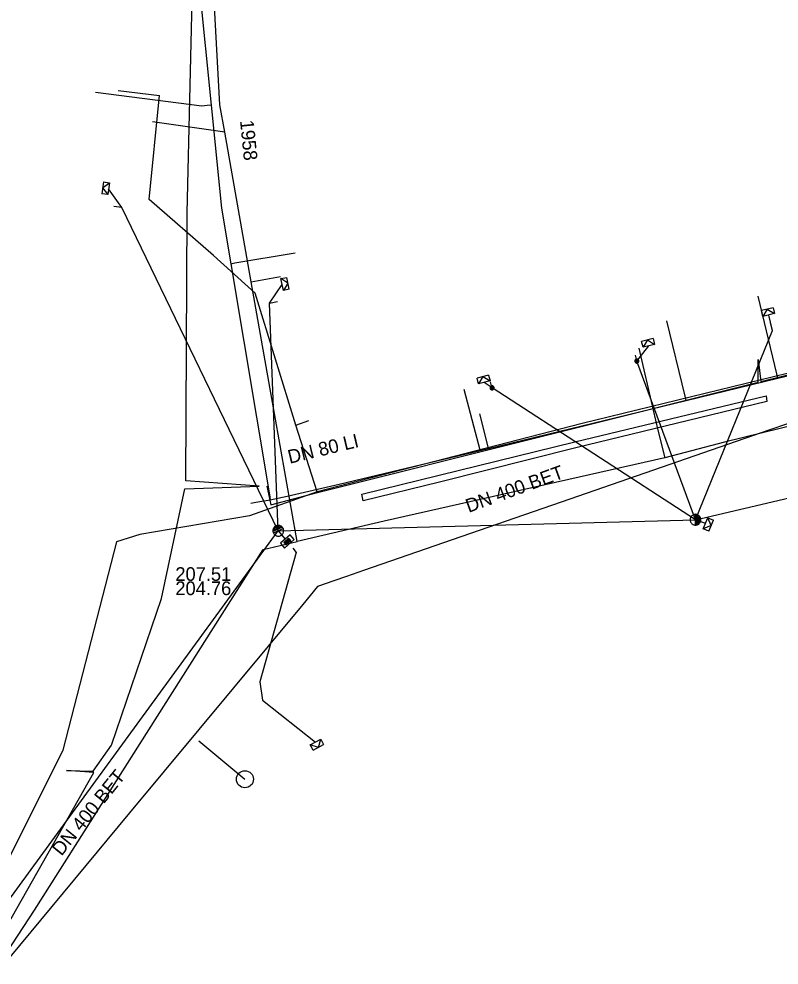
# Model space of a CAD drawing. Extents: x -596024 to -594475, y -1163820 to -1161957.
# Drawn here: x -595973.2 to -595928.8, y -1162978.5 to -1162923.1 of the extents above; entities that cross this region are included whole.
import ezdxf

# ---------------------------------------------------------------- set-up
doc = ezdxf.new("R2010")
doc.units = 0
for name, color, linetype in [('13', 7, 'Continuous'), ('31', 7, 'Continuous'), ('Level 3', 7, 'Continuous'), ('Vrstva 11', 7, 'Continuous'), ('Vrstva 12', 7, 'Continuous'), ('Vrstva 13', 7, 'Continuous'), ('Vrstva 15', 7, 'Continuous'), ('Vrstva 16', 7, 'Continuous'), ('Vrstva 25', 7, 'Continuous'), ('Vrstva 28', 7, 'Continuous'), ('Vrstva 42', 7, 'Continuous'), ('Vrstva 43', 7, 'Continuous'), ('Vrstva 51', 7, 'Continuous'), ('Vrstva 55', 7, 'Continuous'), ('Vrstva 9', 7, 'Continuous')]:
    doc.layers.add(name, color=color, linetype=linetype)

# ---------------------------------------------------------------- blocks, each defined once
blk = doc.blocks.new('NN630')
at = {"layer": '31'}
for points in [[(-0.003, -0.7), (-0.703, 0)], [(-0.703, -0.7), (-0.703, 0), (0.697, 0), (0.697, -0.7)], [(-0.003, -0.7), (0.697, 0)], [(-0.703, -0.7), (0.697, -0.7)]]:
    blk.add_lwpolyline(points, dxfattribs=at)
blk = doc.blocks.new('NN510')
at = {"layer": '13'}
blk.add_lwpolyline([(0.001, 0.002), (0.001, 0.939)], dxfattribs=at)
blk = doc.blocks.new('NN500')
at = {"layer": '13'}
for points in [[(-0.001, -0.235), (0.023, -0.234), (0.048, -0.23), (0.071, -0.224), (0.094, -0.215), (0.116, -0.204), (0.137, -0.191), (0.156, -0.175), (0.173, -0.158), (0.189, -0.139), (0.202, -0.118), (0.213, -0.096), (0.222, -0.073), (0.229, -0.049), (0.232, -0.025), (0.234, 0), (0.232, 0.024), (0.229, 0.048), (0.222, 0.072), (0.213, 0.095), (0.202, 0.117), (0.189, 0.138), (0.173, 0.157), (0.156, 0.174), (0.137, 0.19), (0.116, 0.203), (0.094, 0.214), (0.071, 0.223), (0.048, 0.229), (0.023, 0.233), (-0.001, 0.235), (-0.026, 0.233), (-0.05, 0.229), (-0.074, 0.223), (-0.097, 0.214), (-0.119, 0.203), (-0.139, 0.19), (-0.158, 0.174), (-0.176, 0.157), (-0.191, 0.138), (-0.205, 0.117), (-0.216, 0.095), (-0.225, 0.072), (-0.231, 0.048), (-0.235, 0.024), (-0.236, 0), (-0.235, -0.025), (-0.231, -0.049), (-0.225, -0.073), (-0.216, -0.096), (-0.205, -0.118), (-0.191, -0.139), (-0.176, -0.158), (-0.158, -0.175), (-0.139, -0.191), (-0.119, -0.204), (-0.097, -0.215), (-0.074, -0.224), (-0.05, -0.23), (-0.026, -0.234), (-0.001, -0.235)], [(-0.001, -0.235), (0.023, -0.234), (0.048, -0.23), (0.071, -0.224), (0.094, -0.215), (0.116, -0.204), (0.137, -0.191), (0.156, -0.175), (0.173, -0.158), (0.189, -0.139), (0.202, -0.118), (0.213, -0.096), (0.222, -0.073), (0.229, -0.049), (0.232, -0.025), (0.234, 0), (0.232, 0.024), (0.229, 0.048), (0.222, 0.072), (0.213, 0.095), (0.202, 0.117), (0.189, 0.138), (0.173, 0.157), (0.156, 0.174), (0.137, 0.19), (0.116, 0.203), (0.094, 0.214), (0.071, 0.223), (0.048, 0.229), (0.023, 0.233), (-0.001, 0.235), (-0.026, 0.233), (-0.05, 0.229), (-0.074, 0.223), (-0.097, 0.214), (-0.119, 0.203), (-0.139, 0.19), (-0.158, 0.174), (-0.176, 0.157), (-0.191, 0.138), (-0.205, 0.117), (-0.216, 0.095), (-0.225, 0.072), (-0.231, 0.048), (-0.235, 0.024), (-0.236, 0), (-0.235, -0.025), (-0.231, -0.049), (-0.225, -0.073), (-0.216, -0.096), (-0.205, -0.118), (-0.191, -0.139), (-0.176, -0.158), (-0.158, -0.175), (-0.139, -0.191), (-0.119, -0.204), (-0.097, -0.215), (-0.074, -0.224), (-0.05, -0.23), (-0.026, -0.234), (-0.001, -0.235)], [(-0.001, -0.206), (0.02, -0.205), (0.041, -0.201), (0.062, -0.196), (0.082, -0.188), (0.101, -0.178), (0.12, -0.167), (0.136, -0.153), (0.151, -0.138), (0.165, -0.121), (0.177, -0.103), (0.186, -0.084), (0.194, -0.064), (0.2, -0.043), (0.203, -0.022), (0.204, 0), (0.203, 0.021), (0.2, 0.042), (0.194, 0.063), (0.186, 0.083), (0.177, 0.102), (0.165, 0.12), (0.151, 0.137), (0.136, 0.152), (0.12, 0.166), (0.101, 0.177), (0.082, 0.187), (0.062, 0.195), (0.041, 0.2), (0.02, 0.204), (-0.001, 0.205), (-0.023, 0.204), (-0.044, 0.2), (-0.065, 0.195), (-0.085, 0.187), (-0.104, 0.177), (-0.122, 0.166), (-0.139, 0.152), (-0.154, 0.137), (-0.167, 0.12), (-0.179, 0.102), (-0.189, 0.083), (-0.197, 0.063), (-0.202, 0.042), (-0.205, 0.021), (-0.207, 0), (-0.205, -0.022), (-0.202, -0.043), (-0.197, -0.064), (-0.189, -0.084), (-0.179, -0.103), (-0.167, -0.121), (-0.154, -0.138), (-0.139, -0.153), (-0.122, -0.167), (-0.104, -0.178), (-0.085, -0.188), (-0.065, -0.196), (-0.044, -0.201), (-0.023, -0.205), (-0.001, -0.206)], [(-0.001, -0.176), (0.017, -0.175), (0.035, -0.172), (0.053, -0.168), (0.07, -0.161), (0.087, -0.153), (0.102, -0.143), (0.116, -0.131), (0.129, -0.118), (0.141, -0.104), (0.151, -0.088), (0.159, -0.072), (0.166, -0.055), (0.171, -0.037), (0.174, -0.019), (0.175, 0), (0.174, 0.018), (0.171, 0.036), (0.166, 0.054), (0.159, 0.071), (0.151, 0.087), (0.141, 0.103), (0.129, 0.117), (0.116, 0.13), (0.102, 0.142), (0.087, 0.152), (0.07, 0.16), (0.053, 0.167), (0.035, 0.172), (0.017, 0.174), (-0.001, 0.175), (-0.02, 0.174), (-0.038, 0.172), (-0.056, 0.167), (-0.073, 0.16), (-0.089, 0.152), (-0.105, 0.142), (-0.119, 0.13), (-0.132, 0.117), (-0.143, 0.103), (-0.153, 0.087), (-0.162, 0.071), (-0.168, 0.054), (-0.173, 0.036), (-0.176, 0.018), (-0.177, 0), (-0.176, -0.019), (-0.173, -0.037), (-0.168, -0.055), (-0.162, -0.072), (-0.153, -0.088), (-0.143, -0.104), (-0.132, -0.118), (-0.119, -0.131), (-0.105, -0.143), (-0.089, -0.153), (-0.073, -0.161), (-0.056, -0.168), (-0.038, -0.172), (-0.02, -0.175), (-0.001, -0.176)], [(-0.001, -0.147), (0.014, -0.146), (0.029, -0.143), (0.044, -0.139), (0.058, -0.134), (0.072, -0.127), (0.085, -0.119), (0.097, -0.109), (0.107, -0.098), (0.117, -0.086), (0.125, -0.073), (0.132, -0.06), (0.138, -0.046), (0.142, -0.031), (0.144, -0.016), (0.145, 0), (0.144, 0.015), (0.142, 0.03), (0.138, 0.045), (0.132, 0.059), (0.125, 0.073), (0.117, 0.086), (0.107, 0.097), (0.097, 0.108), (0.085, 0.118), (0.072, 0.126), (0.058, 0.133), (0.044, 0.139), (0.029, 0.143), (0.014, 0.145), (-0.001, 0.146), (-0.017, 0.145), (-0.032, 0.143), (-0.046, 0.139), (-0.061, 0.133), (-0.074, 0.126), (-0.087, 0.118), (-0.099, 0.108), (-0.11, 0.097), (-0.119, 0.086), (-0.128, 0.073), (-0.135, 0.059), (-0.14, 0.045), (-0.144, 0.03), (-0.147, 0.015), (-0.147, 0), (-0.147, -0.016), (-0.144, -0.031), (-0.14, -0.046), (-0.135, -0.06), (-0.128, -0.073), (-0.119, -0.086), (-0.11, -0.098), (-0.099, -0.109), (-0.087, -0.119), (-0.074, -0.127), (-0.061, -0.134), (-0.046, -0.139), (-0.032, -0.143), (-0.017, -0.146), (-0.001, -0.147)], [(-0.001, -0.117), (0.011, -0.116), (0.023, -0.114), (0.035, -0.111), (0.046, -0.107), (0.057, -0.101), (0.067, -0.095), (0.077, -0.087), (0.085, -0.078), (0.093, -0.069), (0.1, -0.059), (0.105, -0.048), (0.11, -0.036), (0.113, -0.025), (0.115, -0.013), (0.115, 0), (0.115, 0.012), (0.113, 0.024), (0.11, 0.036), (0.105, 0.047), (0.1, 0.058), (0.093, 0.068), (0.085, 0.078), (0.077, 0.086), (0.067, 0.094), (0.057, 0.101), (0.046, 0.106), (0.035, 0.11), (0.023, 0.114), (0.011, 0.116), (-0.001, 0.116), (-0.013, 0.116), (-0.025, 0.114), (-0.037, 0.11), (-0.049, 0.106), (-0.059, 0.101), (-0.07, 0.094), (-0.079, 0.086), (-0.088, 0.078), (-0.096, 0.068), (-0.102, 0.058), (-0.108, 0.047), (-0.112, 0.036), (-0.115, 0.024), (-0.117, 0.012), (-0.118, 0), (-0.117, -0.013), (-0.115, -0.025), (-0.112, -0.036), (-0.108, -0.048), (-0.102, -0.059), (-0.096, -0.069), (-0.088, -0.078), (-0.079, -0.087), (-0.07, -0.095), (-0.059, -0.101), (-0.049, -0.107), (-0.037, -0.111), (-0.025, -0.114), (-0.013, -0.116), (-0.001, -0.117)], [(-0.001, -0.087), (0.008, -0.087), (0.017, -0.085), (0.026, -0.083), (0.034, -0.08), (0.042, -0.076), (0.05, -0.071), (0.057, -0.065), (0.063, -0.059), (0.069, -0.051), (0.074, -0.044), (0.078, -0.036), (0.081, -0.027), (0.084, -0.019), (0.085, -0.01), (0.086, 0), (0.085, 0.009), (0.084, 0.018), (0.081, 0.026), (0.078, 0.035), (0.074, 0.043), (0.069, 0.051), (0.063, 0.058), (0.057, 0.064), (0.05, 0.07), (0.042, 0.075), (0.034, 0.079), (0.026, 0.082), (0.017, 0.085), (0.008, 0.086), (-0.001, 0.087), (-0.01, 0.086), (-0.019, 0.085), (-0.028, 0.082), (-0.037, 0.079), (-0.045, 0.075), (-0.052, 0.07), (-0.059, 0.064), (-0.066, 0.058), (-0.072, 0.051), (-0.077, 0.043), (-0.081, 0.035), (-0.084, 0.026), (-0.086, 0.018), (-0.088, 0.009), (-0.088, 0), (-0.088, -0.01), (-0.086, -0.019), (-0.084, -0.027), (-0.081, -0.036), (-0.077, -0.044), (-0.072, -0.052), (-0.066, -0.059), (-0.059, -0.065), (-0.052, -0.071), (-0.045, -0.076), (-0.037, -0.08), (-0.028, -0.083), (-0.019, -0.085), (-0.01, -0.087), (-0.001, -0.087)], [(-0.001, -0.058), (0.005, -0.057), (0.011, -0.056), (0.016, -0.055), (0.022, -0.053), (0.027, -0.05), (0.032, -0.047), (0.037, -0.043), (0.041, -0.039), (0.045, -0.034), (0.048, -0.029), (0.051, -0.024), (0.053, -0.018), (0.055, -0.012), (0.056, -0.006), (0.056, 0), (0.056, 0.006), (0.055, 0.011), (0.053, 0.017), (0.051, 0.023), (0.048, 0.028), (0.045, 0.033), (0.041, 0.038), (0.037, 0.042), (0.032, 0.046), (0.027, 0.049), (0.022, 0.052), (0.016, 0.054), (0.011, 0.056), (0.005, 0.057), (-0.001, 0.057), (-0.007, 0.057), (-0.013, 0.056), (-0.019, 0.054), (-0.025, 0.052), (-0.03, 0.049), (-0.035, 0.046), (-0.04, 0.042), (-0.044, 0.038), (-0.048, 0.033), (-0.051, 0.028), (-0.054, 0.023), (-0.056, 0.017), (-0.057, 0.011), (-0.058, 0.006), (-0.059, 0), (-0.058, -0.006), (-0.057, -0.012), (-0.056, -0.018), (-0.054, -0.024), (-0.051, -0.029), (-0.048, -0.034), (-0.044, -0.039), (-0.04, -0.043), (-0.035, -0.047), (-0.03, -0.05), (-0.025, -0.053), (-0.019, -0.055), (-0.013, -0.056), (-0.007, -0.057), (-0.001, -0.058)], [(-0.001, -0.028), (0.002, -0.028), (0.005, -0.028), (0.007, -0.027), (0.01, -0.026), (0.013, -0.024), (0.015, -0.023), (0.017, -0.021), (0.019, -0.019), (0.021, -0.017), (0.023, -0.014), (0.024, -0.012), (0.025, -0.009), (0.026, -0.006), (0.026, -0.003), (0.027, 0), (0.026, 0.002), (0.026, 0.005), (0.025, 0.008), (0.024, 0.011), (0.023, 0.013), (0.021, 0.016), (0.019, 0.018), (0.017, 0.02), (0.015, 0.022), (0.013, 0.024), (0.01, 0.025), (0.007, 0.026), (0.005, 0.027), (0.002, 0.027), (-0.001, 0.027), (-0.004, 0.027), (-0.007, 0.027), (-0.01, 0.026), (-0.012, 0.025), (-0.015, 0.024), (-0.018, 0.022), (-0.02, 0.02), (-0.022, 0.018), (-0.024, 0.016), (-0.025, 0.013), (-0.027, 0.011), (-0.028, 0.008), (-0.028, 0.005), (-0.029, 0.002), (-0.029, 0), (-0.029, -0.003), (-0.028, -0.006), (-0.028, -0.009), (-0.027, -0.012), (-0.025, -0.014), (-0.024, -0.017), (-0.022, -0.019), (-0.02, -0.021), (-0.018, -0.023), (-0.015, -0.024), (-0.012, -0.026), (-0.01, -0.027), (-0.007, -0.028), (-0.004, -0.028), (-0.001, -0.028)], [(0.234, 0), (0.704, 0)]]:
    blk.add_lwpolyline(points, dxfattribs=at)
blk = doc.blocks.new('NN440')
at = {"layer": '13'}
for points in [[(-0.631, 0), (0.629, 0)], [(0.631, -0.004), (0.627, 0.062), (0.617, 0.127), (0.6, 0.191), (0.577, 0.252), (0.547, 0.311), (0.511, 0.366), (0.469, 0.417), (0.423, 0.464), (0.371, 0.505), (0.316, 0.542), (0.257, 0.571), (0.196, 0.595), (0.132, 0.612), (0.067, 0.622), (0.001, 0.626), (-0.065, 0.622), (-0.13, 0.612), (-0.194, 0.595), (-0.255, 0.571), (-0.314, 0.542), (-0.369, 0.505), (-0.42, 0.464), (-0.467, 0.417), (-0.509, 0.366), (-0.544, 0.311), (-0.574, 0.252), (-0.598, 0.191), (-0.615, 0.127), (-0.626, 0.062), (-0.629, -0.004), (-0.626, -0.07), (-0.615, -0.135), (-0.598, -0.199), (-0.574, -0.26), (-0.544, -0.319), (-0.509, -0.374), (-0.467, -0.426), (-0.42, -0.472), (-0.369, -0.514), (-0.314, -0.55), (-0.255, -0.58), (-0.194, -0.603), (-0.13, -0.62), (-0.065, -0.631), (0.001, -0.634), (0.067, -0.631), (0.132, -0.62), (0.196, -0.603), (0.257, -0.58), (0.316, -0.55), (0.371, -0.514), (0.423, -0.472), (0.469, -0.426), (0.511, -0.374), (0.547, -0.319), (0.577, -0.26), (0.6, -0.199), (0.617, -0.135), (0.627, -0.07), (0.631, -0.004)], [(-0.601, -0.177), (0.57, -0.177)], [(-0.513, -0.325), (0.501, -0.325)], [(-0.375, -0.473), (0.353, -0.473)]]:
    blk.add_lwpolyline(points, dxfattribs=at)
blk = doc.blocks.new('NN620')
at = {"layer": 'Vrstva 28'}
for points in [[(0.752, 0.004), (-0.748, 0.004)], [(-0.748, 0.004), (-0.748, -0.746)], [(0.752, -0.746), (0.752, 0.004)], [(-0.748, -0.746), (0.752, -0.746)], [(0.368, -0.18), (-0.376, -0.18)], [(-0.376, -0.18), (-0.376, -0.558)], [(-0.376, -0.558), (0.368, -0.558)], [(0.321, -0.227), (-0.329, -0.227)], [(-0.329, -0.227), (-0.329, -0.51)], [(-0.329, -0.51), (0.321, -0.51)], [(0.274, -0.274), (-0.281, -0.274)], [(-0.281, -0.274), (-0.281, -0.463)], [(-0.281, -0.463), (0.274, -0.463)], [(0.227, -0.321), (-0.234, -0.321)], [(-0.234, -0.321), (-0.234, -0.416)], [(-0.234, -0.416), (0.227, -0.416)], [(-0.193, -0.369), (0.185, -0.369)], [(0.227, -0.416), (0.227, -0.321)], [(0.274, -0.463), (0.274, -0.274)], [(0.321, -0.51), (0.321, -0.227)], [(0.368, -0.558), (0.368, -0.18)]]:
    blk.add_lwpolyline(points, dxfattribs=at)

msp = doc.modelspace()

# ---------------------------------------------------------------- linework, layer by layer
at = {"layer": 'Level 3'}
msp.add_lwpolyline([(-595953.176, -1162950.942), (-595940.71, -1162947.871), (-595929.504, -1162945.187), (-595929.467, -1162945.522), (-595940.64, -1162948.22), (-595948.62, -1162950.23), (-595953.088, -1162951.326)], close=True, dxfattribs=at)
at = {"layer": 'Vrstva 11'}
msp.add_circle((-595960.01, -1162967.61), 0.5, dxfattribs=at)
at = {"layer": 'Vrstva 13'}
for p, q in [((-595958.581, -1162950.967), (-595958.532, -1162951.262)), ((-595958.532, -1162951.262), (-595957.53, -1162951.054))]:
    msp.add_line(p, q, dxfattribs=at)
for points in [[(-595964.288, -1162898.808), (-595964.034, -1162907.808), (-595961.993, -1162928.183), (-595961.39, -1162934.2), (-595960.845, -1162937.455), (-595958.581, -1162950.967)], [(-595961.993, -1162928.183), (-595962.221, -1162928.205), (-595962.54, -1162928.238), (-595968.757, -1162927.438)], [(-595960.845, -1162937.455), (-595960.594, -1162937.413), (-595957.08, -1162936.825)], [(-595957.53, -1162951.054), (-595954.493, -1162950.351), (-595945.764, -1162948.265), (-595934.192, -1162945.46), (-595928.818, -1162944.158), (-595928.489, -1162944.078), (-595906.738, -1162938.807)], [(-595928.818, -1162944.158), (-595928.88, -1162943.902), (-595929.984, -1162939.347)], [(-595934.192, -1162945.46), (-595934.251, -1162945.213), (-595935.324, -1162940.791)], [(-595945.764, -1162948.265), (-595945.824, -1162948.016), (-595946.256, -1162946.235)], [(-595959.673, -1162951.453), (-595959.373, -1162951.403), (-595958.532, -1162951.262)]]:
    msp.add_lwpolyline(points, dxfattribs=at)
at = {"layer": 'Vrstva 16'}
for points in [[(-595961.48, -1162928.17), (-595962.18, -1162915.21), (-595960.78, -1162915.15)], [(-595958.95, -1162954.17), (-595956.95, -1162953.7), (-595958.28, -1162946.22), (-595959.64, -1162938.51), (-595961.19, -1162929.77), (-595961.48, -1162928.17)], [(-595961.19, -1162929.77), (-595965.41, -1162929.16)], [(-595959.64, -1162938.51), (-595957.93, -1162938.21)], [(-595895.244, -1162938.835), (-595896.11, -1162939.05), (-595896.431, -1162939.129), (-595905.21, -1162941.29), (-595919.05, -1162944.71), (-595924.5, -1162946.05), (-595928.69, -1162947.09), (-595931.94, -1162947.89), (-595935.44, -1162948.82), (-595951.86, -1162952.52), (-595956.95, -1162953.7)], [(-595936.97, -1162942.4), (-595936.12, -1162946.02), (-595935.84, -1162947.19), (-595935.44, -1162948.82)], [(-595982.75, -1163001.77), (-595982.88, -1162991.38), (-595972.32, -1162975.27), (-595958.95, -1162954.17)]]:
    msp.add_lwpolyline(points, dxfattribs=at)
at = {"layer": 'Vrstva 25'}
for p, q in [((-595967.429, -1162927.324), (-595965.019, -1162927.626)), ((-595965.618, -1162933.693), (-595965.019, -1162927.626)), ((-595961.849, -1162936.974), (-595965.618, -1162933.693)), ((-595959.407, -1162939.173), (-595961.849, -1162936.974)), ((-595957.038, -1162946.891), (-595959.407, -1162939.173)), ((-595916.35, -1162940.956), (-595940.277, -1162946.797)), ((-595947.209, -1162944.786), (-595946.26, -1162948.341)), ((-595957.038, -1162946.891), (-595956.267, -1162946.627)), ((-595940.277, -1162946.797), (-595955.777, -1162950.797)), ((-595955.777, -1162950.797), (-595957.038, -1162946.891)), ((-595955.777, -1162950.797), (-595959.743, -1162952.202)), ((-595959.743, -1162952.202), (-595966.154, -1162953.29)), ((-595966.154, -1162953.29), (-595967.533, -1162953.733)), ((-595967.533, -1162953.733), (-595970.675, -1162965.911)), ((-595970.675, -1162965.911), (-595976.499, -1162977.581))]:
    msp.add_line(p, q, dxfattribs=at)
at = {"layer": 'Vrstva 42'}
for points in [[(-595933.645, -1162952.429), (-595933.056, -1162952.641)], [(-595957.209, -1162954.096), (-595957.007, -1162954.339), (-595959.147, -1162961.919), (-595958.987, -1162962.979), (-595955.877, -1162965.439)]]:
    msp.add_lwpolyline(points, dxfattribs=at)
at = {"layer": 'Vrstva 51'}
for points in [[(-595958.057, -1162953.079), (-595967.212, -1162934.168), (-595967.992, -1162933.071)], [(-595958.057, -1162953.079), (-595958.566, -1162939.768), (-595957.833, -1162938.67)], [(-595933.645, -1162952.429), (-595929.143, -1162941.37), (-595929.359, -1162940.458)], [(-595933.645, -1162952.429), (-595937.077, -1162943.148), (-595936.378, -1162942.258)], [(-595958.057, -1162953.079), (-595933.645, -1162952.429), (-595898.772, -1162944.243), (-595897.89, -1162944.036)], [(-595933.645, -1162952.429), (-595945.552, -1162944.714), (-595946.006, -1162944.397)], [(-595997.05, -1163005.887), (-595995.26, -1163003.49), (-595977.679, -1162979.94), (-595958.057, -1162953.079)], [(-595958.057, -1162953.079), (-595957.654, -1162953.562)]]:
    msp.add_lwpolyline(points, dxfattribs=at)
at = {"layer": 'Vrstva 55'}
for points in [[(-595959.172, -1162950.465), (-595963.469, -1162950.147), (-595963.39, -1162934.49), (-595963.04, -1162919.57), (-595963.92, -1162919.58), (-595963.07, -1162919.53), (-595964.29, -1162909.97), (-595964.94, -1162901.5), (-595965.77, -1162898.55), (-595969.11, -1162893.77), (-595971.363, -1162891.585)], [(-595958.73, -1162950.47), (-595958.49, -1162951.56), (-595955.84, -1162950.86), (-595929.97, -1162944.38), (-595929.976, -1162943.068), (-595929.82, -1162944.34), (-595901.71, -1162937.44), (-595901.68, -1162936.51)], [(-595993.737, -1163007.36), (-595991.896, -1163007.08), (-595991.5, -1162998.45), (-595983.55, -1162988.2), (-595980.336, -1162984.884), (-595980.889, -1162984.429), (-595980.07, -1162984.16), (-595978.56, -1162982.44), (-595973.95, -1162976.21), (-595968.85, -1162967.21), (-595970.45, -1162967.096), (-595968.89, -1162967.14), (-595967.82, -1162965.62), (-595964.9, -1162957.03), (-595963.518, -1162950.624), (-595959.172, -1162950.465)]]:
    msp.add_lwpolyline(points, dxfattribs=at)
at = {"layer": 'Vrstva 9'}
msp.add_line((-595962.7, -1162965.368), (-595960.01, -1162967.61), dxfattribs=at)
for points in [[(-595917.838, -1162943.21), (-595925.53, -1162945.873), (-595926.258, -1162946.125), (-595927.193, -1162946.448), (-595928.271, -1162946.821), (-595929.291, -1162947.174), (-595941.51, -1162951.404), (-595944.213, -1162952.339), (-595953.067, -1162955.404), (-595954.06, -1162955.747), (-595954.816, -1162956.009), (-595955.755, -1162956.334)], [(-595955.755, -1162956.334), (-595956.625, -1162957.381), (-595966.771, -1162969.584), (-595973.873, -1162978.127)]]:
    msp.add_lwpolyline(points, dxfattribs=at)

# ---------------------------------------------------------------- block references
at = {"layer": 'Vrstva 43'}
for name, p, xscale, yscale, rotation in [('NN630', (-595967.992, -1162933.072), 0.5000000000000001, 0.4999999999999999, -98.00000000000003), ('NN510', (-595967.211, -1162934.169), 0.5000000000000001, 0.5000000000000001, 82), ('NN630', (-595957.833, -1162938.671), 0.5000000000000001, 0.5, 102), ('NN510', (-595958.567, -1162939.767), 0.49999999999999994, 0.5000000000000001, -78), ('NN630', (-595929.359, -1162940.458), 0.49999999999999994, 0.5, -166.00000000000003), ('NN510', (-595929.144, -1162941.371), 0.49999999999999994, 0.5000000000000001, 14), ('NN630', (-595936.377, -1162942.258), 0.49999999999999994, 0.5, -166.00000000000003), ('NN500', (-595937.077, -1162943.148), 0.49999999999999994, 0.5000000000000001, 104), ('NN630', (-595946.006, -1162944.397), 0.49999999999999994, 0.5, -166.00000000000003), ('NN500', (-595945.552, -1162944.714), 0.49999999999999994, 0.5000000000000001, 104), ('NN440', (-595933.646, -1162952.43), 0.5, 0.5, 90), ('NN630', (-595933.056, -1162952.641), 0.5, 0.4999999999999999, 68), ('NN440', (-595958.057, -1162953.079), 0.5000000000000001, 0.5000000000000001, -154), ('NN620', (-595957.654, -1162953.562), 0.5000000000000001, 0.4999999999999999, 41), ('NN630', (-595955.877, -1162965.439), 0.5000000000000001, 0.4999999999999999, 28)]:
    msp.add_blockref(name, p, dxfattribs=dict(at, xscale=xscale, yscale=yscale, rotation=rotation))

# ---------------------------------------------------------------- texts
at = {"layer": 'Vrstva 12'}
for rotation, p in [(20.0768, (-595946.92, -1162952.033)), (50.9936, (-595970.747, -1162972.142))]:
    msp.add_text('DN 400 BET', height=0.8, rotation=rotation, dxfattribs=at).set_placement(p)
for s, p in [('207.51', (-595964.083, -1162956.008)), ('204.76', (-595964.083, -1162956.84))]:
    msp.add_text(s, height=0.8, dxfattribs=at).set_placement(p)
at = {"layer": 'Vrstva 15'}
for s, rotation, p in [('1958', 275.7073, (-595960.3, -1162929.087)), ('DN 80 LI', 13.6364, (-595957.393, -1162949.162))]:
    msp.add_text(s, height=0.8, rotation=rotation, dxfattribs=at).set_placement(p)

doc.saveas('drawing.dxf')
